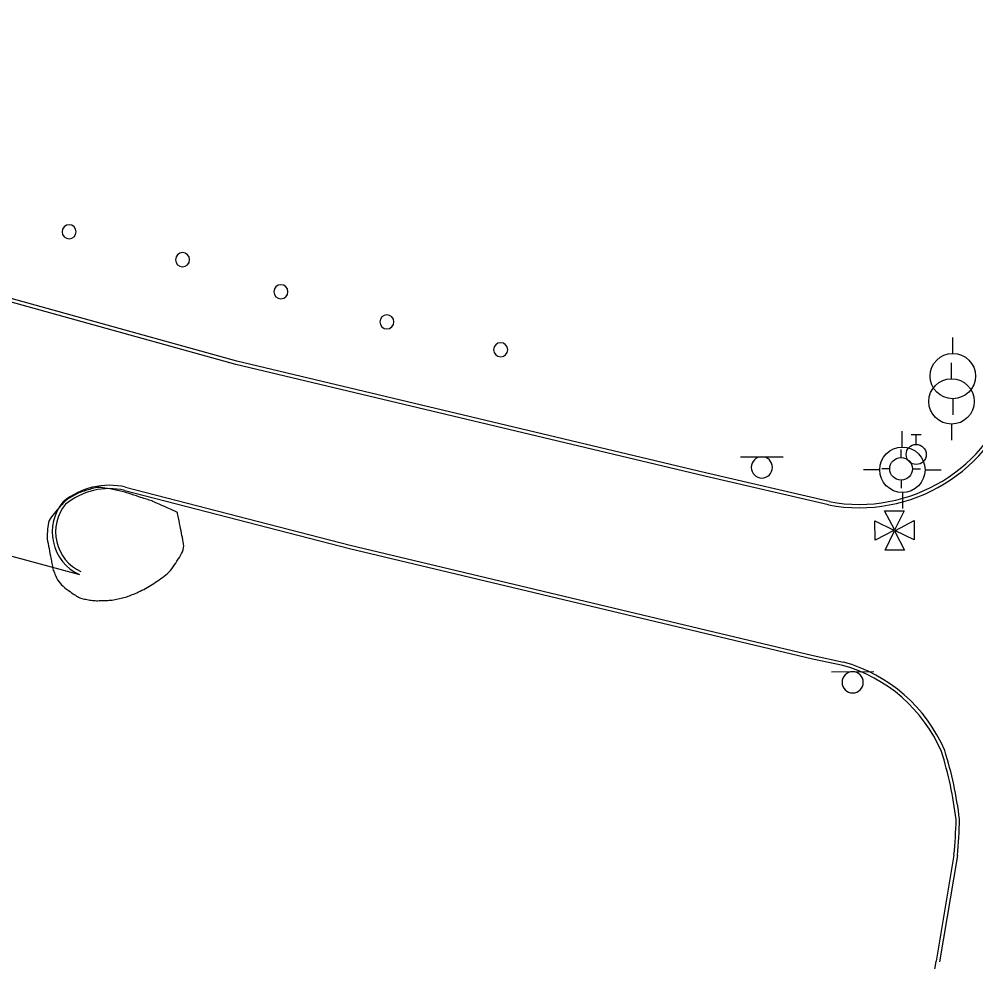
# Model space of a CAD drawing. Extents: x 2145380 to 2156929, y 139568 to 149130.
# Drawn here: x 2150490.1 to 2150658.7, y 143779.3 to 143945.5 of the extents above; entities that cross this region are included whole.
import ezdxf

# ---------------------------------------------------------------- set-up
doc = ezdxf.new("R2010")
doc.units = 0
for name, color, linetype in [('Default', 7, 'Continuous'), ('SURV_Target', 7, 'Continuous'), ('TOPO_Asphalt', 7, 'Continuous'), ('TOPO_Curb Back', 7, 'Continuous'), ('TOPO_Misc', 7, 'Continuous'), ('TOPO_Power Pole', 7, 'Continuous'), ('TOPO_Sign', 7, 'Continuous'), ('TOPO_Tree Line', 7, 'Continuous'), ('TOPO_Water Fire Hydrant', 7, 'Continuous'), ('TOPO_Water Valve', 7, 'Continuous')]:
    doc.layers.add(name, color=color, linetype=linetype)

# ---------------------------------------------------------------- blocks, each defined once
blk = doc.blocks.new('POST')
at = {"layer": 'TOPO_Misc'}
for start, end in [(90, 180), (180, 270), (360, 90), (270, 0)]:
    blk.add_arc((-0.01, 0.03), 3.16, start, end, dxfattribs=at)
blk = doc.blocks.new('FIRHYD')
at = {"layer": 'TOPO_Water Fire Hydrant'}
for p, q in [((-0.02, 10.16), (-0.03, 17.34)), ((10.16, 0.02), (17.34, 0.03)), ((-10.16, -0.02), (-17.34, -0.03)), ((0.02, -10.16), (0.03, -17.34))]:
    blk.add_line(p, q, dxfattribs=at)
blk.add_circle((0, 0), 10.16, dxfattribs=at)
blk = doc.blocks.new('TAR_1')
at = {"layer": 'SURV_Target'}
blk.add_line((189, 2.2), (189.2, 2.2), dxfattribs=at)
for points in [[(-1.4, 8.3), (-96, 188.8), (90.9, 189.6), (2.5, 8.2)], [(-8.5, -0.4), (-188.4, -94.5), (-189, 92.4), (-7.8, 3.9)], [(8.4, 1.5), (188.6, 96), (189.3, -90.9), (8, -2.5)], [(1.4, -8.7), (95.7, -188.6), (-91.2, -189.3), (-2.8, -8)]]:
    blk.add_lwpolyline(points, dxfattribs=at)
blk.add_circle((0, 0), 8.51, dxfattribs=at)
blk = doc.blocks.new('TAR')
at = {"layer": 'SURV_Target', "xscale": 0.09290322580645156, "yscale": 0.09290322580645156}
blk.add_blockref('TAR_1', (0, 0), dxfattribs=at)
blk = doc.blocks.new('POWPOL')
at = {"layer": 'TOPO_Power Pole'}
for p, q in [((0, 10.16), (0, 17.34)), ((0, -10.16), (0, -17.34))]:
    blk.add_line(p, q, dxfattribs=at)
blk.add_circle((0, 0), 10.16, dxfattribs=at)
blk = doc.blocks.new('WATVAL')
at = {"layer": 'Default'}
for p, q in [((-2.25, 9), (2.25, 9)), ((0, 4.5), (0, 9))]:
    blk.add_line(p, q, dxfattribs=at)
blk.add_circle((0, 0), 4.5, dxfattribs=at)

msp = doc.modelspace()

# ---------------------------------------------------------------- linework, layer by layer
at = {"layer": 'TOPO_Asphalt'}
msp.add_lwpolyline([(2150464.65, 143858.38), (2150464.31, 143857.44), (2150500.76, 143847.57)], dxfattribs=at)
at = {"layer": 'TOPO_Curb Back'}
for points in [[(2150632.73, 143859.88), (2150610.95, 143864.9), (2150528.33, 143884.62), (2150469.89, 143900.83), (2150421.09, 143914.3), (2150361.94, 143930.69), (2150307.2, 143944.9)], [(2150632.86, 143860.46), (2150611.08, 143865.49), (2150528.48, 143885.21), (2150470.05, 143901.41), (2150421.25, 143914.88), (2150362.1, 143931.27), (2150307.36, 143945.48)], [(2150508.75, 143862.42), (2150548.32, 143852.16), (2150629.92, 143832.74), (2150635.25, 143831.59)], [(2150508.9, 143863.01), (2150548.47, 143852.74), (2150630.06, 143833.32), (2150635.4, 143832.17)], [(2150654.86, 143798.16), (2150651.74, 143779.42)], [(2150655.46, 143798.08), (2150652.33, 143779.32)]]:
    msp.add_lwpolyline(points, dxfattribs=at)
for centre, radius, start, end in [((2150638.15, 143888.23), 28.87, 259.1877, 343.4724), ((2150638.15, 143888.23), 28.27, 259.2106, 343.395), ((2150506.01, 143850.63), 12.7, 76.8605, 129.7312), ((2150506.01, 143850.63), 12.1, 76.895, 129.4721), ((2150504.25, 143855.09), 8.29, 140.1207, 245.1427), ((2150504.25, 143855.09), 7.69, 140.5248, 245.1428), ((2150627.97, 143805.66), 26.93, 23.4803, 74.311), ((2150627.97, 143805.66), 27.53, 23.4142, 74.349), ((2150589.54, 143796.58), 66.16, 6.8044, 17.4187), ((2150589.54, 143796.58), 66.76, 6.7686, 17.4459), ((2150577.67, 143805.98), 77.59, 354.2194, 358.8519), ((2150577.68, 143805.98), 78.18, 354.2052, 358.8828), ((2150362.4, 143825.16), 292.93, 339.6718, 351.0176)]:
    msp.add_arc(centre, radius, start, end, dxfattribs=at)
at = {"layer": 'TOPO_Sign'}
for points in [[(2150617.26, 143868.34), (2150624.75, 143868.35)], [(2150621.01, 143868.34), (2150621.01, 143868.34)], [(2150619.14, 143866.47), (2150619.14, 143866.47)], [(2150622.88, 143866.47), (2150622.88, 143866.47)], [(2150621.01, 143864.61), (2150621.01, 143864.61)], [(2150633.27, 143830.47), (2150640.77, 143830.48)], [(2150637.02, 143830.47), (2150637.02, 143830.47)], [(2150635.16, 143828.6), (2150635.16, 143828.6)], [(2150638.89, 143828.6), (2150638.89, 143828.6)], [(2150637.02, 143826.73), (2150637.02, 143826.73)]]:
    msp.add_lwpolyline(points, dxfattribs=at)
for centre, start, end in [((2150621.01, 143866.47), 90, 180), ((2150621.01, 143866.47), 360, 90), ((2150621.01, 143866.47), 180, 270), ((2150621.01, 143866.47), 270, 0), ((2150637.02, 143828.6), 90, 180), ((2150637.02, 143828.6), 360, 90), ((2150637.02, 143828.6), 180, 270), ((2150637.02, 143828.6), 270, 0)]:
    msp.add_arc(centre, 1.87, start, end, dxfattribs=at)
at = {"layer": 'TOPO_Tree Line'}
msp.add_open_spline([(2150518.02, 143858.55), (2150518.02, 143858.55), (2150518.34, 143856.93), (2150518.66, 143855.3), (2150518.99, 143853.67), (2150519.26, 143852.29), (2150518.6, 143850.94), (2150517.73, 143849.63), (2150516.8, 143848.22), (2150515.76, 143847.31), (2150514.46, 143846.43), (2150513.28, 143845.63), (2150512.1, 143844.95), (2150510.81, 143844.37), (2150509.83, 143843.94), (2150508.87, 143843.58), (2150507.83, 143843.34), (2150506.79, 143843.1), (2150505.74, 143843.04), (2150504.7, 143843), (2150503.75, 143842.97), (2150502.8, 143843.03), (2150501.85, 143843.23), (2150500.98, 143843.4), (2150500.24, 143843.78), (2150499.48, 143844.32), (2150498.16, 143845.26), (2150497.02, 143846.27), (2150496.41, 143847.73), (2150496.05, 143848.61), (2150495.91, 143849.51), (2150495.74, 143850.43), (2150495.41, 143852.15), (2150495.01, 143853.92), (2150495.16, 143855.64), (2150495.3, 143857.13), (2150496.33, 143858.4), (2150497.4, 143859.62), (2150498, 143860.3), (2150498.59, 143860.82), (2150499.35, 143861.27), (2150500.22, 143861.8), (2150501.1, 143862.16), (2150502.07, 143862.45), (2150503.06, 143862.75), (2150504.08, 143863), (2150505.06, 143862.85), (2150507.2, 143862.53), (2150509.34, 143861.95), (2150511.44, 143861.24), (2150512.36, 143860.93), (2150513.27, 143860.66), (2150514.15, 143860.27), (2150515.44, 143859.7), (2150516.73, 143859.13), (2150518.02, 143858.55)], degree=3, dxfattribs=at)

# ---------------------------------------------------------------- block references
at = {"layer": 'SURV_Target', "xscale": 0.19685000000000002, "yscale": 0.19685000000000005}
msp.add_blockref('TAR', (2150644.4, 143855.35), dxfattribs=at)
at = {"layer": 'TOPO_Misc', "xscale": 0.39370000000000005, "yscale": 0.3937000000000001}
for p in [(2150498.94, 143907.99), (2150518.93, 143903.07), (2150536.27, 143897.42), (2150554.94, 143892.11), (2150574.99, 143887.2)]:
    msp.add_blockref('POST', p, dxfattribs=at)
at = {"layer": 'TOPO_Power Pole', "xscale": 0.39370000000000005, "yscale": 0.3937000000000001}
for p in [(2150654.65, 143882.57), (2150654.43, 143878.1)]:
    msp.add_blockref('POWPOL', p, dxfattribs=at)
at = {"layer": 'TOPO_Water Fire Hydrant'}
for p, xscale, yscale in [((2150645.77, 143866.05), 0.39370000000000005, 0.3937000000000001), ((2150645.54, 143866.22), 0.19685000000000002, 0.19685000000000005)]:
    msp.add_blockref('FIRHYD', p, dxfattribs=dict(at, xscale=xscale, yscale=yscale))
at = {"layer": 'TOPO_Water Valve', "xscale": 0.39370000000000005, "yscale": 0.3937000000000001}
msp.add_blockref('WATVAL', (2150648.21, 143868.75), dxfattribs=at)

doc.saveas('drawing.dxf')
